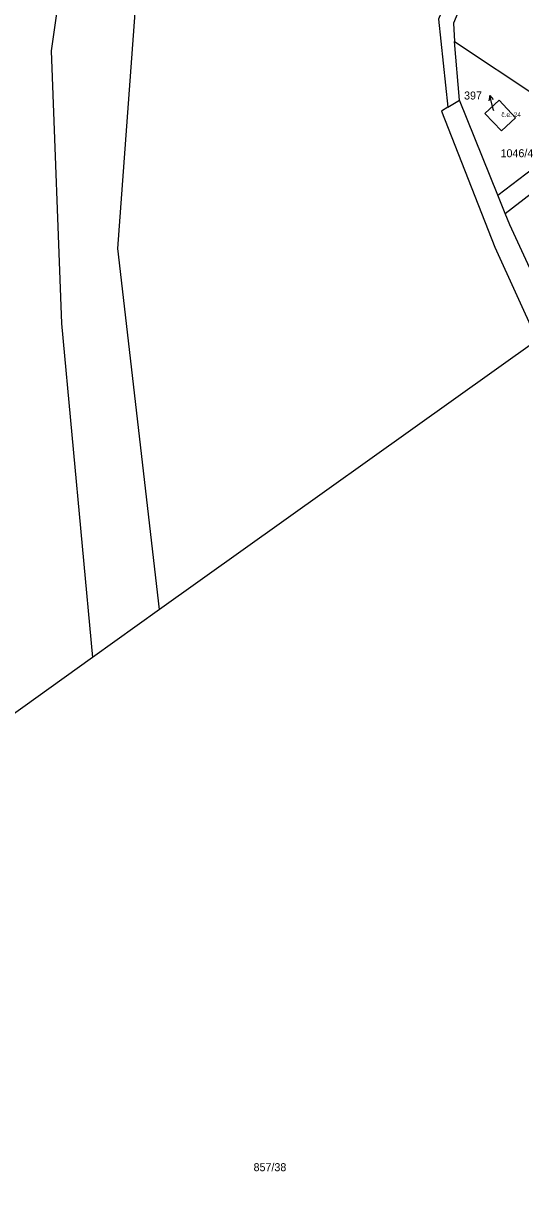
# Model space of a CAD drawing. Extents: x -887272 to -877616, y -1026687 to -1019819.
# Drawn here: x -884983.4 to -884877.9, y -1024743.8 to -1024492.3 of the extents above; entities that cross this region are included whole.
import ezdxf

# ---------------------------------------------------------------- set-up
doc = ezdxf.new("R2010")
doc.units = 0
for name, color, linetype in [('Definiční body', 7, 'Continuous'), ('Hranice parcel', 7, 'Continuous'), ('Parcelní čísla', 7, 'Continuous'), ('Polygon budovy', 7, 'Continuous'), ('Pop  PČ popisy', 7, 'Continuous')]:
    doc.layers.add(name, color=color, linetype=linetype)

msp = doc.modelspace()

# ---------------------------------------------------------------- linework, layer by layer
at = {"layer": 'Hranice parcel'}
for p, q in [((-884890.8, -1024508.54), (-884891.84, -1024496.1)), ((-884893.28, -1024510.06), (-884890.8, -1024508.54)), ((-884882.65, -1024528.74), (-884890.8, -1024508.54)), ((-884882.65, -1024528.74), (-884866.95, -1024516.67)), ((-884881.09, -1024532.61), (-884875.53, -1024528.29)), ((-884881.09, -1024532.61), (-884882.65, -1024528.74)), ((-884883.3, -1024539.78), (-884874.31, -1024559.51)), ((-884874.31, -1024559.51), (-884954.52, -1024616.8)), ((-884954.52, -1024616.8), (-884968.79, -1024626.99))]:
    msp.add_line(p, q, dxfattribs=at)
for points in [[(-884942.46, -1024345.79), (-884943.67, -1024348.85), (-884952.13, -1024370.24), (-884967.4, -1024426.5), (-884977.56, -1024498.03), (-884975.38, -1024556), (-884968.79, -1024626.99)], [(-884954.52, -1024616.8), (-884963.4, -1024540.07), (-884957.22, -1024456.17), (-884937.95, -1024374.67), (-884932.13, -1024360.8), (-884930.86, -1024357.79)], [(-884899.36, -1024386), (-884886.98, -1024401.82), (-884877.18, -1024414.78), (-884873.26, -1024425.34), (-884874.16, -1024437.38), (-884878.68, -1024449.62), (-884882.76, -1024461.06), (-884895.24, -1024491.3), (-884893.28, -1024510.06)], [(-884889.62, -1024392.74), (-884883.78, -1024399.82), (-884872.96, -1024413.16), (-884870.02, -1024424.7), (-884870.84, -1024437.22), (-884874.62, -1024448.72), (-884879.48, -1024462.32), (-884892.1, -1024492.2), (-884891.84, -1024496.1)], [(-884891.84, -1024496.1), (-884873.98, -1024507.96), (-884868.98, -1024514.58), (-884866.95, -1024516.67)], [(-884893.28, -1024510.06), (-884894.66, -1024510.9), (-884883.3, -1024539.78)], [(-884878.92, -1024512.27), (-884882.39, -1024508.53), (-884885.4, -1024511.35), (-884881.92, -1024515.06), (-884878.92, -1024512.27)], [(-884871.52, -1024553.6), (-884880.12, -1024535.02), (-884881.09, -1024532.61)], [(-884968.79, -1024626.99), (-885004.51, -1024652.51), (-885132.32, -1024743.81)]]:
    msp.add_lwpolyline(points, dxfattribs=at)
at = {"layer": 'Polygon budovy'}
msp.add_lwpolyline([(-884882.39, -1024508.53), (-884885.4, -1024511.35), (-884881.92, -1024515.06), (-884878.92, -1024512.27)], close=True, dxfattribs=at)
at = {"layer": 'Pop  PČ popisy'}
for p, q in [((-884884.37, -1024507.56), (-884884.61, -1024508.65)), ((-884883.64, -1024510.47), (-884884.37, -1024507.56)), ((-884884.37, -1024507.56), (-884883.64, -1024508.41)), ((-884883.55, -1024510.83), (-884883.64, -1024510.47))]:
    msp.add_line(p, q, dxfattribs=at)

# ---------------------------------------------------------------- texts
at = {"layer": 'Definiční body'}
msp.add_text('č.e. 24', height=1, dxfattribs=at).set_placement((-884881.91, -1024512.12))
at = {"layer": 'Parcelní čísla'}
for s, p in [('397', (-884889.84, -1024508.4)), ('1046/4', (-884882.09, -1024520.67)), ('857/38', (-884934.56, -1024736.13))]:
    msp.add_text(s, height=1.7, dxfattribs=at).set_placement(p)

doc.saveas('drawing.dxf')
